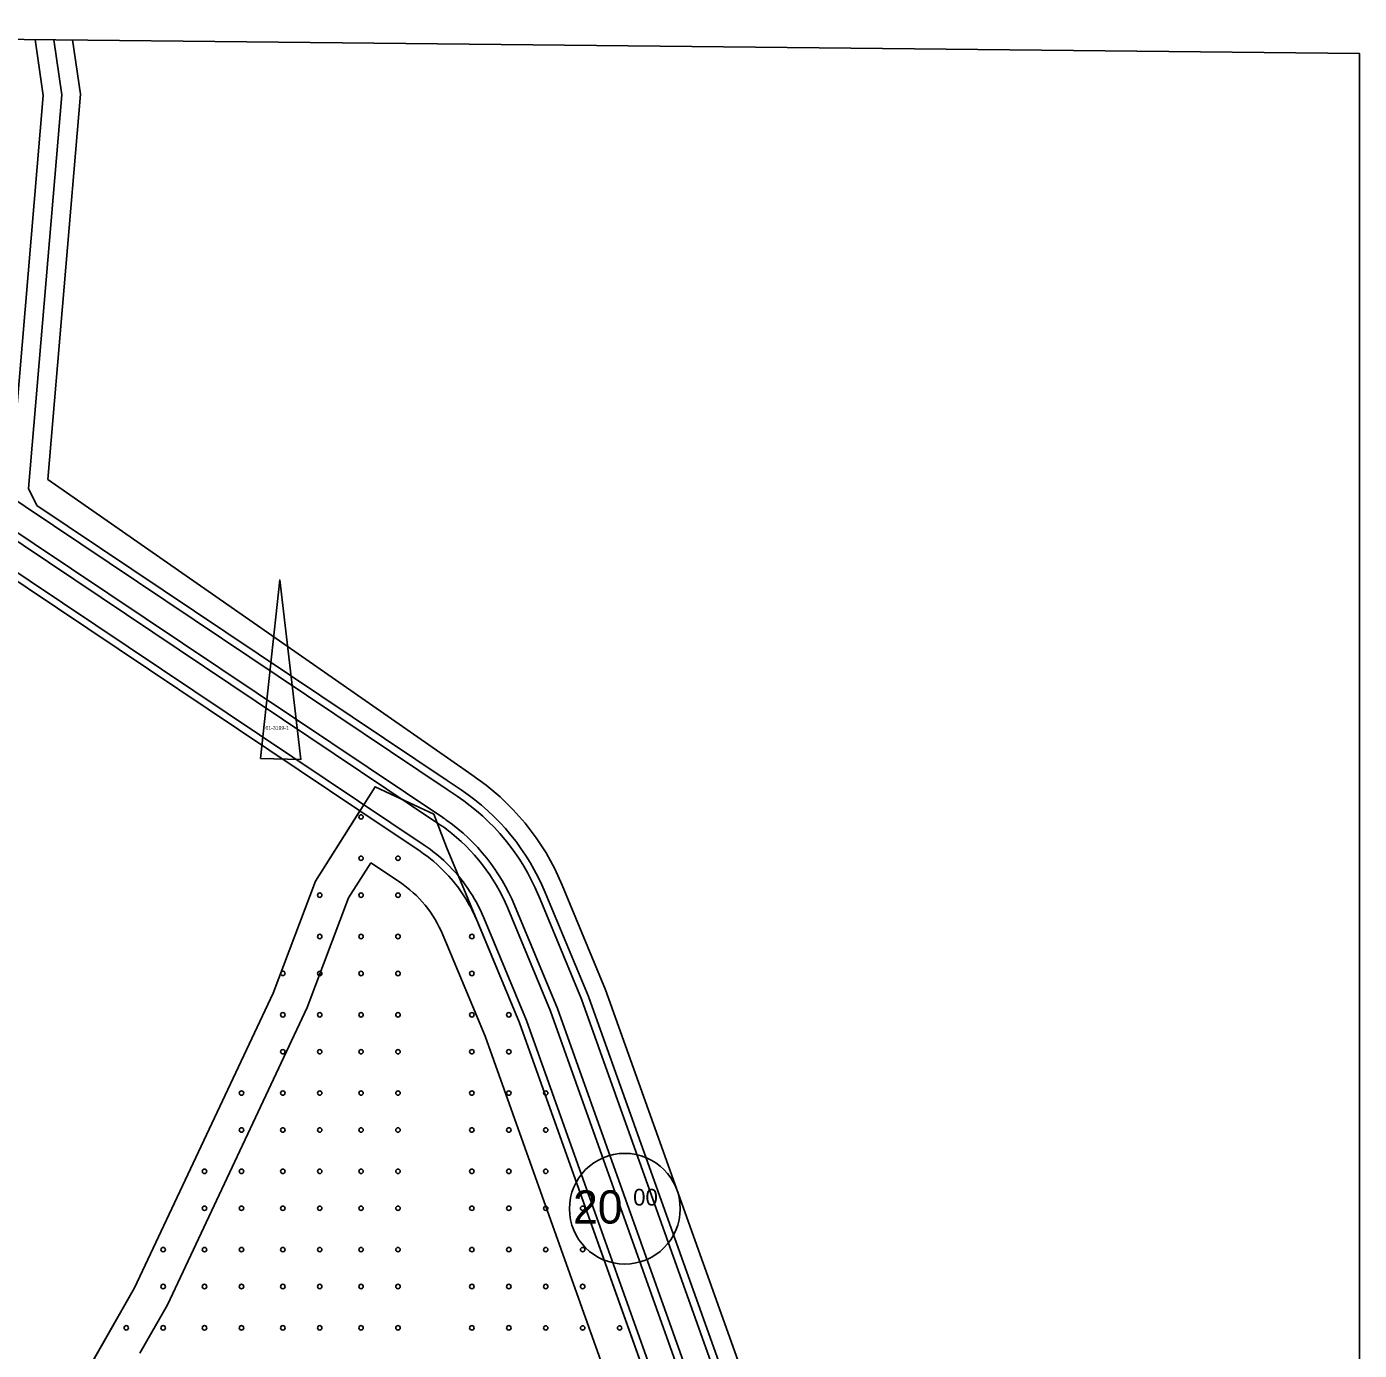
# Model space of a CAD drawing. Extents: x 419396 to 421519, y 4453567 to 4456767.
# Drawn here: x 421157.7 to 421518.6, y 4455339.6 to 4455698.1 of the extents above; entities that cross this region are included whole.
import ezdxf

# ---------------------------------------------------------------- set-up
doc = ezdxf.new("R2010")
doc.units = 0
for name, color, linetype in [('0_KADASTRO', 7, 'Continuous'), ('@PL', 7, 'Continuous'), ('ADAKENARI1000', 7, 'Continuous'), ('F_YAPI_YAKLAŞMA', 7, 'Continuous'), ('KALDIRIM', 7, 'Continuous'), ('Level 33', 7, 'Continuous'), ('Level 9', 7, 'Continuous'), ('Y_Lejant', 7, 'Continuous')]:
    doc.layers.add(name, color=color, linetype=linetype)

msp = doc.modelspace()

# ---------------------------------------------------------------- linework, layer by layer
at = {"layer": '0_KADASTRO'}
for points in [[(421221, 4455499.88), (421226.19, 4455548.27), (421231.93, 4455499.64)], [(421060.37, 4455160.84), (421072.74, 4455179.01), (421141.5, 4455277.63), (421145.2, 4455283.49), (421186.91, 4455356.57), (421224.43, 4455436.34), (421235.86, 4455466.66), (421252.02, 4455492.25), (421264.07, 4455486.6), (421267.92, 4455484.8), (421271.37, 4455475.89), (421291.12, 4455428.26), (421329.57, 4455320.51), (421360.36, 4455138.17), (421350.34, 4455138.93), (421209.01, 4455149.61), (421212.4, 4455194.48), (421133.92, 4455200.41), (421130.53, 4455155.54)]]:
    msp.add_lwpolyline(points, close=True, dxfattribs=at)
at = {"layer": '@PL'}
msp.add_circle((421319.65, 4455377.95), 15, dxfattribs=at)
at = {"layer": 'ADAKENARI1000'}
for p, q in [((421167.19, 4455679.67), (421165.01, 4455694.57)), ((421158.19, 4455573.05), (421167.19, 4455679.67)), ((421160.43, 4455568.39), (421158.19, 4455573.05)), ((421271.57, 4455493.92), (421160.43, 4455568.39)), ((421247.89, 4455485.71), (421136.72, 4455560.21)), ((421275.34, 4455491.39), (421271.57, 4455493.92)), ((421235.86, 4455466.66), (421247.89, 4455485.71)), ((421264.2, 4455474.77), (421247.89, 4455485.71)), ((421224.43, 4455436.34), (421235.86, 4455466.66)), ((421298.12, 4455463.61), (421309.79, 4455435.46)), ((421279.64, 4455455.94), (421291.12, 4455428.26)), ((421186.91, 4455356.57), (421224.43, 4455436.34)), ((421309.79, 4455435.46), (421349, 4455325.57)), ((421291.12, 4455428.26), (421329.57, 4455320.51)), ((421177.45, 4455339.99), (421186.91, 4455356.57)), ((421172.46, 4455331.25), (421177.45, 4455339.99))]:
    msp.add_line(p, q, dxfattribs=at)
for radius, start, end in [(62.06, 22.5228, 56.1721), (42.06, 43.4872, 56.1721), (42.06, 22.5223, 43.4868)]:
    msp.add_arc((421240.78, 4455439.83), radius, start, end, dxfattribs=at)
at = {"layer": 'F_YAPI_YAKLAŞMA'}
for p, q in [((421244.86, 4455462.18), (421250.86, 4455471.68)), ((421258.63, 4455466.47), (421250.86, 4455471.68)), ((421233.65, 4455432.44), (421244.86, 4455462.18)), ((421270.4, 4455452.11), (421271.11, 4455450.41)), ((421271.11, 4455450.4), (421281.79, 4455424.66)), ((421195.79, 4455351.95), (421233.65, 4455432.44)), ((421281.79, 4455424.66), (421319.86, 4455317.98)), ((421188.32, 4455338.86), (421195.79, 4455351.95))]:
    msp.add_line(p, q, dxfattribs=at)
msp.add_arc((421240.78, 4455439.83), 32.06, 22.5228, 56.1721, dxfattribs=at)
at = {"layer": 'KALDIRIM'}
for p, q in [((421162.16, 4455679.52), (421159.95, 4455694.62)), ((421153.19, 4455573.25), (421162.16, 4455679.52)), ((421271.54, 4455491.52), (421021.96, 4455658.78)), ((421269.21, 4455482.25), (421016.51, 4455651.6)), ((421270.33, 4455483.91), (421018.06, 4455652.97)), ((421265.32, 4455476.44), (421012.61, 4455645.79)), ((421274.22, 4455489.73), (421271.54, 4455491.52)), ((421296.27, 4455462.84), (421307.92, 4455434.74)), ((421287.95, 4455459.39), (421299.52, 4455431.5)), ((421289.8, 4455460.16), (421301.39, 4455432.22)), ((421281.49, 4455456.71), (421292.99, 4455428.98)), ((421307.92, 4455434.74), (421347.06, 4455325.07)), ((421299.52, 4455431.5), (421338.31, 4455322.79)), ((421301.39, 4455432.22), (421340.26, 4455323.29)), ((421292.99, 4455428.98), (421331.51, 4455321.02))]:
    msp.add_line(p, q, dxfattribs=at)
for radius, start, end in [(60.06, 22.5228, 56.1721), (51.06, 53.124, 56.1721), (53.06, 54.6935, 56.1721), (51.06, 22.5228, 53.1238), (53.06, 22.5228, 54.6933), (44.06, 46.1111, 56.1721), (44.06, 22.5228, 46.1108)]:
    msp.add_arc((421240.78, 4455439.83), radius, start, end, dxfattribs=at)
at = {"layer": 'Level 33'}
for centre in [(421248.23, 4455484.08), (421248.23, 4455472.88), (421258.23, 4455472.88), (421237.03, 4455462.88), (421248.23, 4455462.88), (421258.23, 4455462.88), (421237.03, 4455451.68), (421248.23, 4455451.68), (421258.23, 4455451.68), (421278.23, 4455451.68), (421237.03, 4455441.68), (421248.23, 4455441.68), (421258.23, 4455441.68), (421278.23, 4455441.68), (421227.03, 4455430.48), (421237.03, 4455430.48), (421248.23, 4455430.48), (421258.23, 4455430.48), (421278.23, 4455430.48), (421288.23, 4455430.48), (421227.03, 4455420.48), (421237.03, 4455420.48), (421248.23, 4455420.48), (421258.23, 4455420.48), (421278.23, 4455420.48), (421288.23, 4455420.48), (421215.83, 4455409.28), (421227.03, 4455409.28), (421237.03, 4455409.28), (421248.23, 4455409.28), (421258.23, 4455409.28), (421278.23, 4455409.28), (421288.23, 4455409.28), (421298.23, 4455409.28), (421215.83, 4455399.28), (421227.03, 4455399.28), (421237.03, 4455399.28), (421248.23, 4455399.28), (421258.23, 4455399.28), (421278.23, 4455399.28), (421288.23, 4455399.28), (421298.23, 4455399.28), (421205.83, 4455388.08), (421215.83, 4455388.08), (421227.03, 4455388.08), (421237.03, 4455388.08), (421248.23, 4455388.08), (421258.23, 4455388.08), (421278.23, 4455388.08), (421288.23, 4455388.08), (421298.23, 4455388.08), (421205.83, 4455378.08), (421215.83, 4455378.08), (421227.03, 4455378.08), (421237.03, 4455378.08), (421248.23, 4455378.08), (421258.23, 4455378.08), (421278.23, 4455378.08), (421288.23, 4455378.08), (421298.23, 4455378.08), (421308.23, 4455378.08), (421194.63, 4455366.88), (421205.83, 4455366.88), (421215.83, 4455366.88), (421227.03, 4455366.88), (421237.03, 4455366.88), (421248.23, 4455366.88), (421258.23, 4455366.88), (421278.23, 4455366.88), (421288.23, 4455366.88), (421298.23, 4455366.88), (421308.23, 4455366.88), (421194.63, 4455356.88), (421205.83, 4455356.88), (421215.83, 4455356.88), (421227.03, 4455356.88), (421237.03, 4455356.88), (421248.23, 4455356.88), (421258.23, 4455356.88), (421278.23, 4455356.88), (421288.23, 4455356.88), (421298.23, 4455356.88), (421308.23, 4455356.88), (421184.63, 4455345.68), (421194.63, 4455345.68), (421205.83, 4455345.68), (421215.83, 4455345.68), (421227.03, 4455345.68), (421237.03, 4455345.68), (421248.23, 4455345.68), (421258.23, 4455345.68), (421278.23, 4455345.68), (421288.23, 4455345.68), (421298.23, 4455345.67), (421308.23, 4455345.67), (421318.23, 4455345.67)]:
    msp.add_circle(centre, 0.6, dxfattribs=at)
msp.add_arc((421227.03, 4455441.68), 0.6, 184.3805, 134.3046, dxfattribs=at)
at = {"layer": 'Level 9'}
for points in [[(421170.07, 4455694.52), (421172.22, 4455679.83), (421163.41, 4455575.51), (421271.63, 4455500.07)], [(421271.63, 4455500.07), (421278.23, 4455495.46), (421282.11, 4455492.66), (421285.87, 4455489.48), (421289.39, 4455486.04), (421292.65, 4455482.35), (421295.63, 4455478.44), (421298.31, 4455474.31), (421300.69, 4455470), (421302.7, 4455465.61), (421314.45, 4455437.26), (421353.86, 4455326.84), (421386.9, 4455131.15), (421349.96, 4455133.94), (421267.88, 4455140.15)]]:
    msp.add_lwpolyline(points, dxfattribs=at)
at = {"layer": 'Y_Lejant'}
msp.add_lwpolyline([(420209.76, 4455704.6), (421518.56, 4455690.86), (421518.56, 4454302.65), (420195.09, 4454316.54)], close=True, dxfattribs=at)

# ---------------------------------------------------------------- texts
at = {"layer": '0_KADASTRO'}
msp.add_text('01-3199-1', height=1, dxfattribs=at).set_placement((421222.35, 4455507.68))
at = {"layer": '@PL'}
for s, height, p in [('00', 4.5, (421321.9, 4455378.82)), ('20', 9, (421305.64, 4455373.93))]:
    msp.add_text(s, height=height, dxfattribs=at).set_placement(p)

doc.saveas('drawing.dxf')
